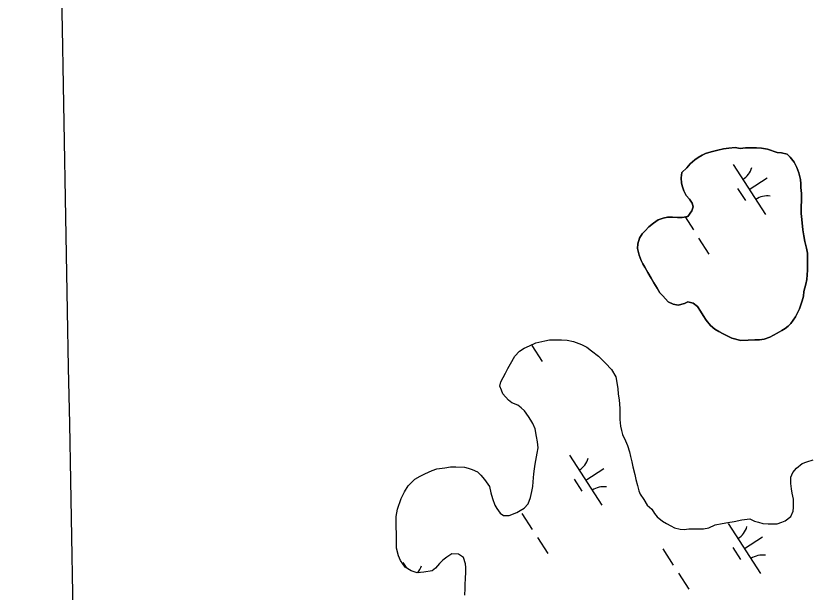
# Model space of a CAD drawing. Extents: x 3937982 to 3958556, y 219448 to 241894.
# Drawn here: x 3951287 to 3951951, y 233963 to 234447 of the extents above; entities that cross this region are included whole.
import ezdxf

# ---------------------------------------------------------------- set-up
doc = ezdxf.new("R2010")
doc.units = 0
for name, color, linetype in [('V-GRID-MAJR', 7, 'Continuous'), ('V-TOPO-SHOR', 7, 'Continuous'), ('V-WETL-SWMP', 7, 'Continuous')]:
    doc.layers.add(name, color=color, linetype=linetype)

msp = doc.modelspace()

# ---------------------------------------------------------------- linework, layer by layer
at = {"layer": 'V-GRID-MAJR'}
msp.add_spline([(3951546.997, 222374.883), (3951510.765, 224351.731), (3951399.696, 230411.652), (3951288.627, 236471.56), (3951286.871, 236567.353)], degree=3, dxfattribs=at)
at = {"layer": 'V-TOPO-SHOR'}
for points in [[(3951917.281, 234334.733), (3951912.059, 234335.483), (3951908.042, 234335.841), (3951902.828, 234335.79), (3951898.818, 234335.749), (3951894.411, 234335.302), (3951889.991, 234336.06), (3951884.781, 234335.605), (3951880.374, 234335.159), (3951875.573, 234333.908), (3951869.97, 234332.646), (3951865.174, 234330.993), (3951862.378, 234329.763), (3951859.189, 234327.725), (3951856.402, 234325.689), (3951852.425, 234322.441), (3951849.65, 234319.203), (3951845.279, 234315.148), (3951844.923, 234310.733), (3951844.966, 234306.321), (3951845.802, 234303.12), (3951847.039, 234299.923), (3951849.085, 234295.934), (3951851.923, 234292.753), (3951853.963, 234289.564), (3951854.796, 234286.365), (3951853.625, 234283.144), (3951850.467, 234278.298), (3951845.662, 234277.448), (3951841.65, 234277.407), (3951837.636, 234277.768), (3951833.225, 234277.723), (3951829.622, 234276.883), (3951825.625, 234275.64), (3951821.643, 234272.791), (3951817.664, 234269.541), (3951814.49, 234266.301), (3951812.108, 234263.87), (3951809.736, 234260.237), (3951808.583, 234255.412), (3951808.223, 234251.396), (3951809.482, 234245.792), (3951811.131, 234241.397), (3951812.765, 234238.606), (3951814.398, 234235.815), (3951816.849, 234231.428), (3951819.706, 234226.644), (3951821.752, 234222.652), (3951824.605, 234218.269), (3951827.05, 234214.284), (3951829.481, 234211.902), (3951833.948, 234206.733), (3951837.978, 234204.769), (3951842.398, 234204.011), (3951847.6, 234205.267), (3951850.389, 234206.901), (3951854.815, 234205.742), (3951858.452, 234202.971), (3951860.899, 234198.985), (3951863.343, 234195.399), (3951865.79, 234191.414), (3951869.446, 234187.037), (3951873.087, 234183.865), (3951876.317, 234181.895), (3951879.946, 234179.925), (3951883.976, 234177.961), (3951887.202, 234176.39), (3951894.843, 234174.461), (3951900.858, 234174.522), (3951906.47, 234174.981), (3951910.48, 234175.022), (3951914.487, 234175.462), (3951919.284, 234177.117), (3951925.266, 234180.385), (3951929.254, 234182.833), (3951932.045, 234184.465), (3951934.431, 234186.495), (3951936.817, 234188.524), (3951940.769, 234194.181), (3951942.342, 234197.406), (3951943.909, 234201.031), (3951946.25, 234207.472), (3951947.413, 234211.497), (3951947.774, 234215.511), (3951949.316, 234221.544), (3951950.078, 234225.562), (3951950.803, 234233.191), (3951950.745, 234238.807), (3951950.692, 234244.021), (3951950.655, 234247.63), (3951949.811, 234251.631), (3951948.552, 234257.235), (3951947.702, 234262.039), (3951946.846, 234267.245), (3951945.957, 234275.661), (3951945.504, 234280.869), (3951945.439, 234287.287), (3951945.803, 234290.9), (3951945.767, 234294.51), (3951945.734, 234297.717), (3951945.283, 234302.526)], [(3951945.283, 234302.526), (3951945.25, 234305.735), (3951944.814, 234309.342), (3951943.553, 234314.943), (3951941.904, 234319.34), (3951939.453, 234323.727), (3951936.198, 234328.106), (3951933.769, 234330.488), (3951928.942, 234331.643), (3951925.33, 234332.007), (3951917.281, 234334.733)], [(3951621.539, 234058.044), (3951625.916, 234060.491), (3951629.897, 234062.531), (3951635.869, 234065.394), (3951639.859, 234066.635), (3951646.652, 234067.504), (3951651.444, 234068.354), (3951655.848, 234068.399), (3951663.052, 234068.071), (3951666.262, 234067.303), (3951669.475, 234066.136), (3951673.897, 234064.18), (3951676.725, 234061.407), (3951679.963, 234057.839), (3951684.026, 234051.878), (3951685.277, 234046.69), (3951686.527, 234041.9), (3951688.585, 234036.319), (3951690.213, 234033.534), (3951693.056, 234029.563), (3951695.876, 234027.59), (3951700.676, 234027.64), (3951707.056, 234030.103), (3951709.839, 234031.733), (3951713.02, 234033.765), (3951716.583, 234037.404), (3951718.533, 234042.625), (3951719.68, 234047.839), (3951720.439, 234051.849), (3951720.798, 234055.853), (3951721.13, 234062.658), (3951721.887, 234066.668), (3951722.248, 234070.674), (3951723.387, 234076.687), (3951724.155, 234079.896), (3951724.91, 234084.306), (3951724.458, 234089.503), (3951723.612, 234093.896), (3951722.346, 234100.284), (3951720.302, 234104.667), (3951718.672, 234107.45), (3951716.64, 234110.631), (3951713.39, 234115.4), (3951710.564, 234117.772), (3951707.74, 234120.144), (3951702.919, 234122.095), (3951700.093, 234124.469), (3951695.239, 234129.622), (3951694.006, 234132.808), (3951692.773, 234135.997), (3951693.537, 234139.608), (3951697.465, 234146.849), (3951699.425, 234150.872), (3951701.784, 234154.896), (3951705.319, 234161.335), (3951709.282, 234165.378), (3951713.257, 234167.819), (3951717.638, 234169.863), (3951722.815, 234172.316), (3951730.401, 234173.994), (3951734.395, 234174.835), (3951737.995, 234174.872), (3951744.397, 234174.938), (3951749.202, 234174.586), (3951754.416, 234173.439), (3951761.242, 234171.106), (3951765.667, 234168.751), (3951769.7, 234165.591), (3951775.346, 234161.247), (3951778.177, 234158.474), (3951781.408, 234155.306), (3951786.264, 234150.153), (3951789.93, 234143.788), (3951791.628, 234134.201), (3951792.076, 234129.405), (3951792.926, 234124.612), (3951793.399, 234117.414), (3951793.444, 234113.012), (3951793.494, 234108.212), (3951793.95, 234102.615), (3951794.786, 234099.021), (3951795.624, 234095.428), (3951798.077, 234090.251), (3951799.718, 234086.268), (3951801.37, 234081.082), (3951802.212, 234077.088), (3951803.457, 234072.7), (3951804.303, 234068.307), (3951805.968, 234061.921), (3951806.808, 234057.927), (3951808.061, 234052.74), (3951809.306, 234048.351), (3951810.535, 234045.562), (3951813.382, 234041.189), (3951816.231, 234036.415), (3951820.267, 234032.856), (3951822.305, 234029.276), (3951824.734, 234026.499), (3951829.172, 234022.943), (3951832.393, 234020.975), (3951836.014, 234019.011)], [(3951836.014, 234019.011), (3951839.232, 234017.443), (3951844.044, 234016.292), (3951847.25, 234015.925), (3951851.247, 234016.365), (3951856.849, 234016.423), (3951860.05, 234016.453), (3951863.65, 234016.49), (3951868.045, 234017.336), (3951873.22, 234019.79), (3951879.211, 234021.051), (3951884.003, 234021.901), (3951889.197, 234022.753), (3951895.586, 234024.019), (3951902.38, 234024.887), (3951906.402, 234022.927), (3951909.609, 234022.159), (3951913.224, 234020.996), (3951917.627, 234020.641), (3951920.828, 234020.672), (3951925.229, 234020.717), (3951929.219, 234021.958), (3951932.008, 234023.187), (3951936.772, 234026.839), (3951938.728, 234031.258), (3951939.096, 234034.463), (3951939.059, 234038.066), (3951939.027, 234041.267), (3951937.773, 234046.454), (3951937.337, 234050.053), (3951936.893, 234054.45), (3951936.839, 234059.65), (3951938.398, 234063.668), (3951941.562, 234067.301), (3951946.324, 234071.352), (3951950.311, 234072.591), (3951955.497, 234074.246)], [(3951663.343, 233960.836), (3951663.685, 233966.439), (3951663.648, 233970.042), (3951664.005, 233974.447), (3951664.345, 233980.452), (3951664.308, 233984.054), (3951663.874, 233987.251), (3951662.221, 233992.434), (3951658.19, 233995.195), (3951652.585, 233995.537), (3951648.213, 233992.692), (3951645.036, 233990.259), (3951642.265, 233987.429), (3951638.704, 233983.392), (3951635.925, 233981.363), (3951629.133, 233980.093), (3951623.536, 233979.636), (3951618.32, 233981.185), (3951613.485, 233984.337), (3951609.428, 233989.897), (3951607.785, 233993.882), (3951606.12, 234000.268), (3951606.069, 234005.47), (3951606.016, 234010.67), (3951605.921, 234019.873), (3951605.852, 234026.675), (3951606.988, 234033.087), (3951610.099, 234041.922), (3951612.844, 234047.552), (3951615.996, 234052.388), (3951621.539, 234058.044)]]:
    msp.add_lwpolyline(points, dxfattribs=at)
at = {"layer": 'V-WETL-SWMP'}
for p, q in [((3951888.358, 234322.026), (3951915.42, 234279.983)), ((3951901.889, 234301.005), (3951917.024, 234310.747)), ((3951892.154, 234301.874), (3951898.649, 234291.783)), ((3951848.131, 234277.885), (3951855.142, 234266.995)), ((3951859.471, 234260.268), (3951868.131, 234246.814)), ((3951713.257, 234167.818), (3951717.638, 234169.863)), ((3951717.638, 234169.863), (3951722.815, 234172.317)), ((3951719.604, 234170.238), (3951728.264, 234156.784)), ((3951722.815, 234172.317), (3951730.401, 234173.994)), ((3951730.401, 234173.994), (3951734.394, 234174.835)), ((3951734.394, 234174.835), (3951737.995, 234174.872)), ((3951737.995, 234174.872), (3951744.396, 234174.937)), ((3951744.396, 234174.937), (3951749.202, 234174.586)), ((3951749.202, 234174.586), (3951754.415, 234173.438)), ((3951754.415, 234173.438), (3951761.241, 234171.107)), ((3951761.241, 234171.107), (3951765.667, 234168.751)), ((3951705.32, 234161.335), (3951709.281, 234165.377)), ((3951709.281, 234165.377), (3951713.257, 234167.818)), ((3951765.667, 234168.751), (3951769.701, 234165.591)), ((3951769.701, 234165.591), (3951775.347, 234161.246)), ((3951701.784, 234154.897), (3951705.32, 234161.335)), ((3951775.347, 234161.246), (3951778.176, 234158.474)), ((3951778.176, 234158.474), (3951781.409, 234155.306)), ((3951697.465, 234146.85), (3951699.424, 234150.871)), ((3951699.424, 234150.871), (3951701.784, 234154.897)), ((3951781.409, 234155.306), (3951786.264, 234150.153)), ((3951786.264, 234150.153), (3951789.93, 234143.788)), ((3951693.537, 234139.607), (3951697.465, 234146.85)), ((3951789.93, 234143.788), (3951791.628, 234134.202)), ((3951692.773, 234135.998), (3951693.537, 234139.607)), ((3951694.006, 234132.809), (3951692.773, 234135.998)), ((3951695.239, 234129.621), (3951694.006, 234132.809)), ((3951791.628, 234134.202), (3951792.077, 234129.405)), ((3951700.093, 234124.468), (3951695.239, 234129.621)), ((3951702.918, 234122.096), (3951700.093, 234124.468)), ((3951792.077, 234129.405), (3951792.926, 234124.612)), ((3951792.926, 234124.612), (3951793.399, 234117.414)), ((3951707.74, 234120.144), (3951702.918, 234122.096)), ((3951710.565, 234117.772), (3951707.74, 234120.144)), ((3951713.39, 234115.4), (3951710.565, 234117.772)), ((3951793.399, 234117.414), (3951793.444, 234113.013)), ((3951716.64, 234110.631), (3951713.39, 234115.4)), ((3951718.673, 234107.451), (3951716.64, 234110.631)), ((3951793.444, 234113.013), (3951793.493, 234108.211)), ((3951720.302, 234104.666), (3951718.673, 234107.451)), ((3951722.347, 234100.285), (3951720.302, 234104.666)), ((3951793.493, 234108.211), (3951793.95, 234102.614)), ((3951723.612, 234093.896), (3951722.347, 234100.285)), ((3951793.95, 234102.614), (3951794.786, 234099.021)), ((3951794.786, 234099.021), (3951795.623, 234095.428)), ((3951724.457, 234089.503), (3951723.612, 234093.896)), ((3951795.623, 234095.428), (3951798.077, 234090.251)), ((3951798.077, 234090.251), (3951799.718, 234086.267)), ((3951724.155, 234079.896), (3951724.91, 234084.306)), ((3951724.91, 234084.306), (3951724.457, 234089.503)), ((3951799.718, 234086.267), (3951801.371, 234081.082)), ((3951723.387, 234076.687), (3951724.155, 234079.896)), ((3951751.189, 234078.277), (3951778.251, 234036.234)), ((3951801.371, 234081.082), (3951802.212, 234077.089)), ((3951802.212, 234077.089), (3951803.457, 234072.7)), ((3951721.888, 234066.668), (3951722.248, 234070.674)), ((3951722.248, 234070.674), (3951723.387, 234076.687)), ((3951803.457, 234072.7), (3951804.302, 234068.307)), ((3951941.563, 234067.301), (3951946.323, 234071.351)), ((3951946.323, 234071.351), (3951950.312, 234072.592)), ((3951950.312, 234072.592), (3951955.497, 234074.245)), ((3951629.897, 234062.532), (3951635.87, 234065.394)), ((3951635.87, 234065.394), (3951639.859, 234066.635)), ((3951639.859, 234066.635), (3951646.652, 234067.504)), ((3951646.652, 234067.504), (3951651.445, 234068.353)), ((3951651.445, 234068.353), (3951655.847, 234068.398)), ((3951655.847, 234068.398), (3951663.053, 234068.071)), ((3951663.053, 234068.071), (3951666.262, 234067.303)), ((3951666.262, 234067.303), (3951669.475, 234066.136)), ((3951669.475, 234066.136), (3951673.896, 234064.18)), ((3951673.896, 234064.18), (3951676.725, 234061.407)), ((3951721.129, 234062.659), (3951721.888, 234066.668)), ((3951764.72, 234057.255), (3951779.856, 234066.998)), ((3951804.302, 234068.307), (3951805.968, 234061.921)), ((3951936.839, 234059.65), (3951938.398, 234063.668)), ((3951938.398, 234063.668), (3951941.563, 234067.301)), ((3951615.995, 234052.387), (3951621.539, 234058.045)), ((3951621.539, 234058.045), (3951625.916, 234060.491)), ((3951625.916, 234060.491), (3951629.897, 234062.532)), ((3951676.725, 234061.407), (3951679.963, 234057.839)), ((3951679.963, 234057.839), (3951684.025, 234051.878)), ((3951720.798, 234055.853), (3951721.129, 234062.659)), ((3951754.985, 234058.125), (3951761.48, 234048.034)), ((3951805.968, 234061.921), (3951806.808, 234057.928)), ((3951806.808, 234057.928), (3951808.062, 234052.739)), ((3951936.892, 234054.449), (3951936.839, 234059.65)), ((3951612.843, 234047.553), (3951615.995, 234052.387)), ((3951684.025, 234051.878), (3951685.278, 234046.689)), ((3951719.679, 234047.839), (3951720.439, 234051.848)), ((3951720.439, 234051.848), (3951720.798, 234055.853)), ((3951808.062, 234052.739), (3951809.307, 234048.35)), ((3951937.336, 234050.052), (3951936.892, 234054.449)), ((3951610.099, 234041.923), (3951612.843, 234047.553)), ((3951685.278, 234046.689), (3951686.527, 234041.9)), ((3951718.532, 234042.625), (3951719.679, 234047.839)), ((3951809.307, 234048.35), (3951810.536, 234045.562)), ((3951810.536, 234045.562), (3951813.381, 234041.189)), ((3951937.773, 234046.455), (3951937.336, 234050.052)), ((3951939.026, 234041.266), (3951937.773, 234046.455)), ((3951606.988, 234033.088), (3951610.099, 234041.923)), ((3951686.527, 234041.9), (3951688.585, 234036.319)), ((3951713.02, 234033.766), (3951716.584, 234037.404)), ((3951716.584, 234037.404), (3951718.532, 234042.625)), ((3951813.381, 234041.189), (3951816.231, 234036.416)), ((3951939.059, 234038.065), (3951939.026, 234041.266)), ((3951939.096, 234034.464), (3951939.059, 234038.065)), ((3951605.852, 234026.674), (3951606.988, 234033.088)), ((3951688.585, 234036.319), (3951690.214, 234033.534)), ((3951690.214, 234033.534), (3951693.055, 234029.562)), ((3951707.055, 234030.104), (3951709.839, 234031.733)), ((3951709.839, 234031.733), (3951713.02, 234033.766)), ((3951816.231, 234036.416), (3951820.268, 234032.856)), ((3951820.268, 234032.856), (3951822.305, 234029.275)), ((3951936.772, 234026.838), (3951938.728, 234031.259)), ((3951938.728, 234031.259), (3951939.096, 234034.464)), ((3951605.921, 234019.873), (3951605.852, 234026.674)), ((3951693.055, 234029.562), (3951695.876, 234027.59)), ((3951695.876, 234027.59), (3951700.677, 234027.639)), ((3951700.677, 234027.639), (3951707.055, 234030.104)), ((3951711.304, 234029.321), (3951719.964, 234015.867)), ((3951822.305, 234029.275), (3951824.734, 234026.499)), ((3951824.734, 234026.499), (3951829.172, 234022.943)), ((3951889.196, 234022.753), (3951895.586, 234024.018)), ((3951895.586, 234024.018), (3951902.379, 234024.887)), ((3951902.379, 234024.887), (3951906.401, 234022.928)), ((3951932.008, 234023.188), (3951936.772, 234026.838)), ((3951606.015, 234010.67), (3951605.921, 234019.873)), ((3951829.172, 234022.943), (3951832.393, 234020.975)), ((3951832.393, 234020.975), (3951836.015, 234019.011)), ((3951836.015, 234019.011), (3951839.232, 234017.443)), ((3951839.232, 234017.443), (3951844.045, 234016.291)), ((3951863.65, 234016.491), (3951868.044, 234017.336)), ((3951868.044, 234017.336), (3951873.22, 234019.789)), ((3951873.22, 234019.789), (3951879.21, 234021.051)), ((3951879.21, 234021.051), (3951884.003, 234021.9)), ((3951884.003, 234021.9), (3951889.196, 234022.753)), ((3951884.318, 234020.978), (3951911.381, 233978.935)), ((3951906.401, 234022.928), (3951909.61, 234022.16)), ((3951909.61, 234022.16), (3951913.223, 234020.996)), ((3951913.223, 234020.996), (3951917.628, 234020.641)), ((3951917.628, 234020.641), (3951920.829, 234020.673)), ((3951920.829, 234020.673), (3951925.23, 234020.718)), ((3951925.23, 234020.718), (3951929.219, 234021.959)), ((3951929.219, 234021.959), (3951932.008, 234023.188)), ((3951606.068, 234005.469), (3951606.015, 234010.67)), ((3951844.045, 234016.291), (3951847.25, 234015.924)), ((3951847.25, 234015.924), (3951851.247, 234016.365)), ((3951851.247, 234016.365), (3951856.849, 234016.422)), ((3951856.849, 234016.422), (3951860.05, 234016.454)), ((3951860.05, 234016.454), (3951863.65, 234016.491)), ((3951606.121, 234000.267), (3951606.068, 234005.469)), ((3951724.294, 234009.14), (3951732.954, 233995.686)), ((3951897.849, 233999.957), (3951912.985, 234009.699)), ((3951607.786, 233993.882), (3951606.121, 234000.267)), ((3951829.452, 233999.581), (3951838.112, 233986.128)), ((3951888.114, 234000.826), (3951894.609, 233990.736)), ((3951609.427, 233989.897), (3951607.786, 233993.882)), ((3951648.213, 233992.692), (3951645.037, 233990.259)), ((3951652.586, 233995.538), (3951648.213, 233992.692)), ((3951658.191, 233995.195), (3951652.586, 233995.538)), ((3951662.221, 233992.435), (3951658.191, 233995.195)), ((3951663.874, 233987.25), (3951662.221, 233992.435)), ((3951613.485, 233984.336), (3951609.427, 233989.897)), ((3951611.322, 233988.247), (3951614.096, 233983.938)), ((3951618.319, 233981.184), (3951613.485, 233984.336)), ((3951642.265, 233987.43), (3951638.704, 233983.392)), ((3951645.037, 233990.259), (3951642.265, 233987.43)), ((3951664.307, 233984.053), (3951663.874, 233987.25)), ((3951664.344, 233980.452), (3951664.307, 233984.053)), ((3951623.537, 233979.637), (3951618.319, 233981.184)), ((3951629.134, 233980.094), (3951623.537, 233979.637)), ((3951635.924, 233981.363), (3951629.134, 233980.094)), ((3951638.704, 233983.392), (3951635.924, 233981.363)), ((3951664.004, 233974.446), (3951664.344, 233980.452)), ((3951842.442, 233979.401), (3951851.102, 233965.947)), ((3951663.649, 233970.041), (3951664.004, 233974.446)), ((3951663.343, 233960.835), (3951663.686, 233966.44)), ((3951663.686, 233966.44), (3951663.649, 233970.041))]:
    msp.add_line(p, q, dxfattribs=at)
for points in [[(3951869.97, 234332.647), (3951875.573, 234333.907), (3951880.373, 234335.16), (3951884.781, 234335.605), (3951889.991, 234336.06), (3951894.411, 234335.302), (3951898.818, 234335.748), (3951902.829, 234335.789), (3951908.043, 234335.842), (3951912.058, 234335.482), (3951917.28, 234334.733)], [(3951917.28, 234334.733), (3951925.33, 234332.007), (3951928.943, 234331.642), (3951933.769, 234330.488), (3951936.199, 234328.106), (3951939.453, 234323.727), (3951941.904, 234319.34), (3951943.553, 234314.944), (3951944.814, 234309.341), (3951945.251, 234305.736), (3951945.284, 234302.527), (3951945.734, 234297.718), (3951945.767, 234294.51), (3951945.803, 234290.9), (3951945.439, 234287.286), (3951945.504, 234280.869), (3951945.958, 234275.66), (3951946.846, 234267.245), (3951947.701, 234262.039), (3951948.552, 234257.235), (3951949.812, 234251.632), (3951950.655, 234247.629), (3951950.692, 234244.02), (3951950.745, 234238.806), (3951950.802, 234233.191), (3951950.078, 234225.562), (3951949.316, 234221.544), (3951947.773, 234215.511), (3951947.413, 234211.496), (3951946.25, 234207.473), (3951943.909, 234201.032), (3951942.342, 234197.406), (3951940.77, 234194.181), (3951936.816, 234188.525), (3951934.43, 234186.495), (3951932.044, 234184.466), (3951929.253, 234182.833), (3951925.267, 234180.386), (3951919.283, 234177.116), (3951914.487, 234175.463), (3951910.48, 234175.021), (3951906.47, 234174.98), (3951900.859, 234174.522), (3951894.843, 234174.461), (3951887.202, 234176.389), (3951883.977, 234177.96), (3951879.946, 234179.925), (3951876.316, 234181.894), (3951873.087, 234183.866), (3951869.445, 234187.038), (3951865.79, 234191.413), (3951863.343, 234195.399), (3951860.9, 234198.985), (3951858.453, 234202.971), (3951854.814, 234205.742), (3951850.39, 234206.9), (3951847.599, 234205.267), (3951842.398, 234204.011), (3951837.978, 234204.768), (3951833.947, 234206.733), (3951829.482, 234211.902), (3951827.051, 234214.284), (3951824.604, 234218.27), (3951821.751, 234222.653), (3951819.705, 234226.644), (3951816.849, 234231.428), (3951814.397, 234235.815), (3951812.765, 234238.606), (3951811.132, 234241.398), (3951809.483, 234245.793), (3951808.222, 234251.396), (3951808.583, 234255.411), (3951809.737, 234260.236), (3951812.107, 234263.87), (3951814.489, 234266.301), (3951817.665, 234269.542), (3951821.643, 234272.791), (3951825.625, 234275.639), (3951829.623, 234276.883), (3951833.225, 234277.722), (3951837.637, 234277.767), (3951841.651, 234277.407), (3951845.662, 234277.448), (3951850.467, 234278.299), (3951853.626, 234283.144), (3951854.797, 234286.365), (3951853.962, 234289.565), (3951851.924, 234292.754), (3951849.084, 234295.934), (3951847.038, 234299.924), (3951845.802, 234303.12), (3951844.967, 234306.321), (3951844.923, 234310.732), (3951845.279, 234315.148), (3951849.65, 234319.204), (3951852.425, 234322.441), (3951856.403, 234325.69), (3951859.19, 234327.724), (3951862.378, 234329.762), (3951865.173, 234330.994), (3951869.97, 234332.647)]]:
    msp.add_lwpolyline(points, dxfattribs=at)
for centre, start, end in [((3951887.139, 234324.359), 301.99668, 343.540338), ((3951917.039, 234277.907), 81.996677, 123.540335), ((3951749.97, 234080.61), 301.99668, 343.540338), ((3951779.87, 234034.158), 81.996677, 123.540335), ((3951883.099, 234023.311), 301.99668, 343.540338), ((3951912.999, 233976.859), 81.996677, 123.540335), ((3951610.103, 233990.58), 321.750886, 343.540338)]:
    msp.add_arc(centre, 17.623, start, end, dxfattribs=at)

doc.saveas('drawing.dxf')
